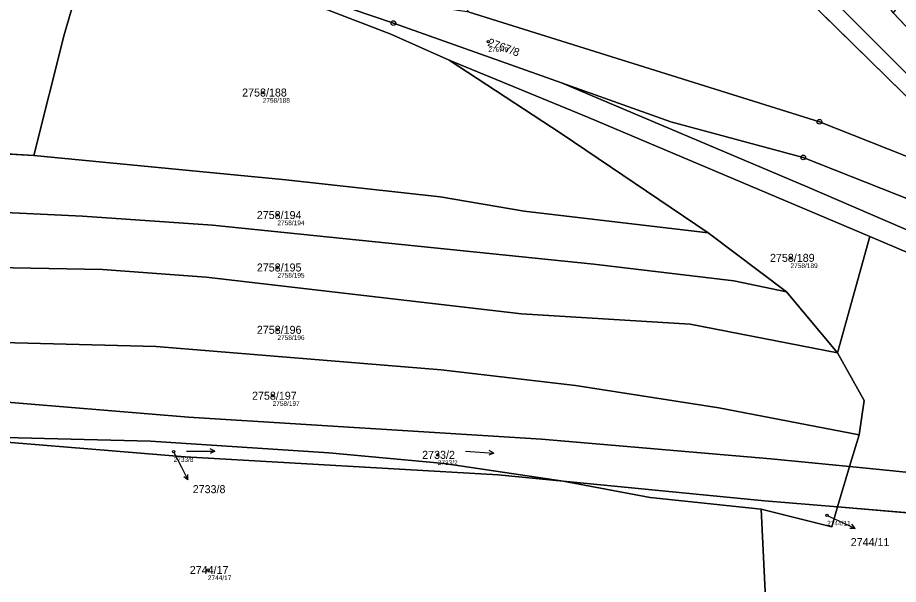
# Model space of a CAD drawing. Extents: x -739214 to -733252, y -1147612 to -1142842.
# Drawn here: x -737685.7 to -737498.6, y -1144474 to -1144353.6 of the extents above; entities that cross this region are included whole.
import ezdxf

# ---------------------------------------------------------------- set-up
doc = ezdxf.new("R2010")
doc.units = 0
for name, color, linetype in [('Definiční body', 7, 'Continuous'), ('Hranice parcel', 7, 'Continuous'), ('Parcelní čísla', 7, 'Continuous'), ('Polygon parcely', 7, 'Continuous'), ('Pop  PČ popisy', 7, 'Continuous'), ('Značky bodu BP', 7, 'Continuous'), ('Značky kultur', 7, 'Continuous')]:
    doc.layers.add(name, color=color, linetype=linetype)

msp = doc.modelspace()

# ---------------------------------------------------------------- linework, layer by layer
at = {"layer": 'Definiční body'}
for centre in [(-737585.74, -1144358.73), (-737633.67, -1144369.52), (-737630.56, -1144395.55), (-737521.53, -1144404.64), (-737630.55, -1144406.69), (-737630.55, -1144419.93), (-737631.57, -1144433.93), (-737652.61, -1144445.83), (-737596.49, -1144446.49), (-737513.76, -1144459.35), (-737645.33, -1144470.95)]:
    msp.add_circle(centre, 0.25, dxfattribs=at)
at = {"layer": 'Hranice parcel'}
for p, q in [((-737582.77, -1144286.02), (-737475.17, -1144391.69)), ((-737482.25, -1144371.07), (-737499.72, -1144352.62)), ((-737717.97, -1144380.71), (-737682.31, -1144382.93)), ((-737539.01, -1144399.35), (-737522.36, -1144411.87)), ((-737504.72, -1144400.14), (-737511.58, -1144424.84)), ((-737522.36, -1144411.87), (-737511.58, -1144424.84)), ((-737506.96, -1144442.22), (-737508.98, -1144449)), ((-737508.98, -1144449), (-737511.53, -1144457.57)), ((-737511.53, -1144457.57), (-737469.53, -1144461.1))]:
    msp.add_line(p, q, dxfattribs=at)
for points in [[(-737466.04, -1144395.32), (-737492.16, -1144370.24), (-737532.88, -1144329.44), (-737578.49, -1144285.03)], [(-737682.31, -1144382.93), (-737675.88, -1144357.27), (-737668.97, -1144333.59)], [(-737594.07, -1144362.65), (-737606.49, -1144357.15), (-737662.13, -1144335.64)], [(-737662.13, -1144335.64), (-737605.92, -1144354.78), (-737570.21, -1144367.47)], [(-737475.17, -1144391.69), (-737515.39, -1144375.72), (-737589.81, -1144352.43)], [(-737539.01, -1144399.35), (-737570.24, -1144378.23), (-737594.07, -1144362.65)], [(-737504.72, -1144400.14), (-737564.44, -1144374.81), (-737594.07, -1144362.65)], [(-737440.41, -1144423.04), (-737518.02, -1144389.53), (-737570.21, -1144367.47)], [(-737570.21, -1144367.47), (-737546.96, -1144375.73), (-737518.83, -1144383.3), (-737458.74, -1144407.1)], [(-737682.31, -1144382.93), (-737628.78, -1144388.05), (-737595.96, -1144391.65), (-737578.1, -1144394.75), (-737539.01, -1144399.35)], [(-737728.72, -1144393.06), (-737671.96, -1144395.77), (-737644.37, -1144397.73), (-737563.33, -1144405.98), (-737533.61, -1144409.53), (-737522.36, -1144411.87)], [(-737378.93, -1144463.01), (-737395.05, -1144446.72), (-737504.72, -1144400.14)], [(-737724.82, -1144406.02), (-737667.68, -1144407.14), (-737645.7, -1144408.73), (-737578.7, -1144416.54), (-737542.83, -1144418.76), (-737511.58, -1144424.84)], [(-737714.28, -1144423.29), (-737697.3, -1144422.44), (-737656.3, -1144423.47), (-737595.77, -1144428.44), (-737567.24, -1144431.75), (-737536.74, -1144436.49), (-737506.96, -1144442.22)], [(-737511.58, -1144424.84), (-737505.92, -1144434.94), (-737506.96, -1144442.22)], [(-737508.98, -1144449), (-737525.71, -1144447.34), (-737574.46, -1144443.16), (-737649.45, -1144438.49), (-737709.52, -1144433.54)], [(-737705.41, -1144442.38), (-737657.5, -1144443.59), (-737619.63, -1144446.07), (-737595.13, -1144448.36), (-737569.83, -1144452.11)], [(-737705.41, -1144442.38), (-737650.15, -1144446.91), (-737583.62, -1144450.77), (-737569.83, -1144452.11)], [(-737453.02, -1144459.62), (-737460.07, -1144455.73), (-737470.2, -1144452.85), (-737508.98, -1144449)], [(-737569.83, -1144452.11), (-737527.07, -1144456.26), (-737511.53, -1144457.57)], [(-737569.83, -1144452.11), (-737551.39, -1144455.57), (-737527.8, -1144458.01)], [(-737527.8, -1144458.01), (-737526.15, -1144491.59), (-737529.44, -1144511.78), (-737531.09, -1144511.5)], [(-737511.53, -1144457.57), (-737512.79, -1144461.8), (-737527.8, -1144458.01)]]:
    msp.add_lwpolyline(points, dxfattribs=at)
at = {"layer": 'Polygon parcely'}
for points in [[(-737475.17, -1144391.69), (-737466.04, -1144395.32), (-737492.16, -1144370.24), (-737532.88, -1144329.44), (-737578.49, -1144285.03), (-737582.59, -1144281.04), (-737582.47, -1144284.34), (-737582.77, -1144286.02)], [(-737589.81, -1144352.43), (-737515.39, -1144375.72), (-737475.17, -1144391.69), (-737582.77, -1144286.02), (-737593.84, -1144347.91)], [(-737675.88, -1144357.27), (-737668.97, -1144333.59), (-737694.83, -1144325.82), (-737703.04, -1144323.08), (-737712.05, -1144355.59), (-737717.97, -1144380.71), (-737682.31, -1144382.93)], [(-737570.24, -1144378.23), (-737594.07, -1144362.65), (-737606.49, -1144357.15), (-737662.13, -1144335.64), (-737668.97, -1144333.59), (-737675.88, -1144357.27), (-737682.31, -1144382.93), (-737628.78, -1144388.05), (-737595.96, -1144391.65), (-737578.1, -1144394.75), (-737539.01, -1144399.35)], [(-737468.45, -1144344.48), (-737470.65, -1144345.24), (-737486.18, -1144333.6), (-737499.72, -1144352.62), (-737482.25, -1144371.07)], [(-737570.21, -1144367.47), (-737605.92, -1144354.78), (-737662.13, -1144335.64), (-737606.49, -1144357.15), (-737594.07, -1144362.65), (-737564.44, -1144374.81), (-737504.72, -1144400.14), (-737395.05, -1144446.72), (-737378.93, -1144463.01), (-737385.11, -1144452.65), (-737399.1, -1144440.34), (-737431.49, -1144426.79), (-737440.41, -1144423.04), (-737518.02, -1144389.53)], [(-737511.58, -1144424.84), (-737504.72, -1144400.14), (-737564.44, -1144374.81), (-737594.07, -1144362.65), (-737570.24, -1144378.23), (-737539.01, -1144399.35), (-737522.36, -1144411.87)], [(-737458.74, -1144407.1), (-737518.83, -1144383.3), (-737546.96, -1144375.73), (-737570.21, -1144367.47), (-737518.02, -1144389.53), (-737440.41, -1144423.04)], [(-737644.37, -1144397.73), (-737563.33, -1144405.98), (-737533.61, -1144409.53), (-737522.36, -1144411.87), (-737539.01, -1144399.35), (-737578.1, -1144394.75), (-737595.96, -1144391.65), (-737628.78, -1144388.05), (-737682.31, -1144382.93), (-737717.97, -1144380.71), (-737733.64, -1144381.24), (-737728.72, -1144393.06), (-737671.96, -1144395.77)], [(-737724.82, -1144406.02), (-737667.68, -1144407.14), (-737645.7, -1144408.73), (-737578.7, -1144416.54), (-737542.83, -1144418.76), (-737511.58, -1144424.84), (-737522.36, -1144411.87), (-737533.61, -1144409.53), (-737563.33, -1144405.98), (-737644.37, -1144397.73), (-737671.96, -1144395.77), (-737728.72, -1144393.06)], [(-737506.96, -1144442.22), (-737508.98, -1144449), (-737470.2, -1144452.85), (-737460.07, -1144455.73), (-737453.02, -1144459.62), (-737419.08, -1144462.48), (-737385.16, -1144464.54), (-737378.93, -1144463.01), (-737395.05, -1144446.72), (-737504.72, -1144400.14), (-737511.58, -1144424.84), (-737505.92, -1144434.94)], [(-737567.24, -1144431.75), (-737536.74, -1144436.49), (-737506.96, -1144442.22), (-737505.92, -1144434.94), (-737511.58, -1144424.84), (-737542.83, -1144418.76), (-737578.7, -1144416.54), (-737645.7, -1144408.73), (-737667.68, -1144407.14), (-737724.82, -1144406.02), (-737717.47, -1144423.41), (-737714.28, -1144423.29), (-737697.3, -1144422.44), (-737656.3, -1144423.47), (-737595.77, -1144428.44)], [(-737709.52, -1144433.54), (-737649.45, -1144438.49), (-737574.46, -1144443.16), (-737525.71, -1144447.34), (-737508.98, -1144449), (-737506.96, -1144442.22), (-737536.74, -1144436.49), (-737567.24, -1144431.75), (-737595.77, -1144428.44), (-737656.3, -1144423.47), (-737697.3, -1144422.44), (-737714.28, -1144423.29)], [(-737657.5, -1144443.59), (-737619.63, -1144446.07), (-737595.13, -1144448.36), (-737569.83, -1144452.11), (-737527.07, -1144456.26), (-737511.53, -1144457.57), (-737508.98, -1144449), (-737525.71, -1144447.34), (-737574.46, -1144443.16), (-737649.45, -1144438.49), (-737709.52, -1144433.54), (-737705.41, -1144442.38)], [(-737676.5, -1144489.26), (-737627.87, -1144492.95), (-737616.17, -1144494.42), (-737600.37, -1144496.74), (-737576.07, -1144501.23), (-737531.09, -1144511.5), (-737529.44, -1144511.78), (-737526.15, -1144491.59), (-737527.8, -1144458.01), (-737551.39, -1144455.57), (-737569.83, -1144452.11), (-737583.62, -1144450.77), (-737650.15, -1144446.91), (-737705.41, -1144442.38), (-737711.09, -1144441.92), (-737719.38, -1144441.24), (-737747.06, -1144439.73), (-737762.92, -1144440.22), (-737769.4, -1144441.94), (-737768.36, -1144448.37), (-737773.14, -1144456.81), (-737785.6, -1144478.09), (-737733.45, -1144484.87), (-737701.09, -1144487.96)], [(-737583.62, -1144450.77), (-737569.83, -1144452.11), (-737595.13, -1144448.36), (-737619.63, -1144446.07), (-737657.5, -1144443.59), (-737705.41, -1144442.38), (-737650.15, -1144446.91)], [(-737460.07, -1144455.73), (-737470.2, -1144452.85), (-737508.98, -1144449), (-737511.53, -1144457.57), (-737469.53, -1144461.1), (-737453.02, -1144459.62)], [(-737527.8, -1144458.01), (-737512.79, -1144461.8), (-737511.53, -1144457.57), (-737527.07, -1144456.26), (-737569.83, -1144452.11), (-737551.39, -1144455.57)], [(-737531.83, -1144528.62), (-737523.13, -1144514.82), (-737514.47, -1144508.7), (-737509.65, -1144498.42), (-737501.71, -1144484.9), (-737493.81, -1144475.41), (-737485.03, -1144467.62), (-737469.53, -1144461.1), (-737511.53, -1144457.57), (-737512.79, -1144461.8), (-737527.8, -1144458.01), (-737526.15, -1144491.59), (-737529.44, -1144511.78), (-737531.09, -1144511.5), (-737539.21, -1144530.18), (-737538.24, -1144543.81), (-737537.28, -1144557.34), (-737531.64, -1144545.31), (-737532.27, -1144543)]]:
    msp.add_lwpolyline(points, close=True, dxfattribs=at)
for points in [[(-737482.25, -1144371.07), (-737499.72, -1144352.62), (-737518.03, -1144325.29), (-737534.41, -1144308.3), (-737550.1, -1144296.67), (-737558.94, -1144291.97), (-737569.12, -1144288.71), (-737576.45, -1144285.67), (-737578.49, -1144285.03), (-737532.88, -1144329.44), (-737492.16, -1144370.24)], [(-737475.17, -1144391.69), (-737515.39, -1144375.72), (-737589.81, -1144352.43), (-737604.64, -1144350.26), (-737637.74, -1144340.07), (-737661.05, -1144331.4), (-737678.3, -1144326.45), (-737706.31, -1144318.41)], [(-737694.83, -1144325.82), (-737668.97, -1144333.59), (-737662.13, -1144335.64), (-737605.92, -1144354.78), (-737570.21, -1144367.47), (-737546.96, -1144375.73), (-737518.83, -1144383.3), (-737458.74, -1144407.1)]]:
    msp.add_lwpolyline(points, dxfattribs=at)
at = {"layer": 'Pop  PČ popisy'}
for p, q in [((-737652.61, -1144445.83), (-737650.92, -1144449.13)), ((-737650.92, -1144449.13), (-737649.56, -1144451.8)), ((-737649.56, -1144451.8), (-737650.46, -1144451.14)), ((-737649.56, -1144451.8), (-737649.57, -1144450.68)), ((-737513.76, -1144459.35), (-737510.51, -1144460.85)), ((-737510.51, -1144460.85), (-737507.79, -1144462.12)), ((-737507.79, -1144462.12), (-737508.91, -1144462.15)), ((-737507.79, -1144462.12), (-737508.49, -1144461.24))]:
    msp.add_line(p, q, dxfattribs=at)
at = {"layer": 'Značky bodu BP'}
for centre, radius in [((-737605.92, -1144354.78), 0.5), ((-737605.92, -1144354.78), 0.0303), ((-737515.39, -1144375.72), 0.5), ((-737515.39, -1144375.72), 0.0303), ((-737518.83, -1144383.3), 0.5), ((-737518.83, -1144383.3), 0.0303)]:
    msp.add_circle(centre, radius, dxfattribs=at)
at = {"layer": 'Značky kultur'}
for p, q in [((-737649.86, -1144445.73), (-737643.86, -1144445.73)), ((-737643.86, -1144445.73), (-737644.84, -1144445.23)), ((-737643.86, -1144445.73), (-737644.84, -1144446.23)), ((-737590.59, -1144445.73), (-737584.6, -1144446.15)), ((-737584.6, -1144446.15), (-737585.54, -1144445.58)), ((-737584.6, -1144446.15), (-737585.61, -1144446.58))]:
    msp.add_line(p, q, dxfattribs=at)

# ---------------------------------------------------------------- texts
at = {"layer": 'Definiční body'}
for s, p in [('2767/8', (-737585.74, -1144360.89)), ('2758/188', (-737633.67, -1144371.68)), ('2758/194', (-737630.56, -1144397.71)), ('2758/189', (-737521.53, -1144406.8)), ('2758/195', (-737630.55, -1144408.85)), ('2758/196', (-737630.55, -1144422.09)), ('2758/197', (-737631.57, -1144436.09)), ('2733/8', (-737652.61, -1144447.99)), ('2733/2', (-737596.49, -1144448.65)), ('2744/11', (-737513.76, -1144461.51)), ('2744/17', (-737645.33, -1144473.11))]:
    msp.add_text(s, height=1, dxfattribs=at).set_placement(p)
at = {"layer": 'Parcelní čísla'}
msp.add_text('2767/8', height=1.7, rotation=340, dxfattribs=at).set_placement((-737586.03, -1144359.53))
for s, p in [('2758/188', (-737638.04, -1144370.37)), ('2758/194', (-737634.93, -1144396.4)), ('2758/189', (-737525.9, -1144405.49)), ('2758/195', (-737634.92, -1144407.54)), ('2758/196', (-737634.92, -1144420.78)), ('2758/197', (-737635.94, -1144434.78)), ('2733/2', (-737599.8, -1144447.34)), ('2733/8', (-737648.55, -1144454.63)), ('2744/11', (-737508.75, -1144465.88)), ('2744/17', (-737649.17, -1144471.8))]:
    msp.add_text(s, height=1.7, dxfattribs=at).set_placement(p)

doc.saveas('drawing.dxf')
